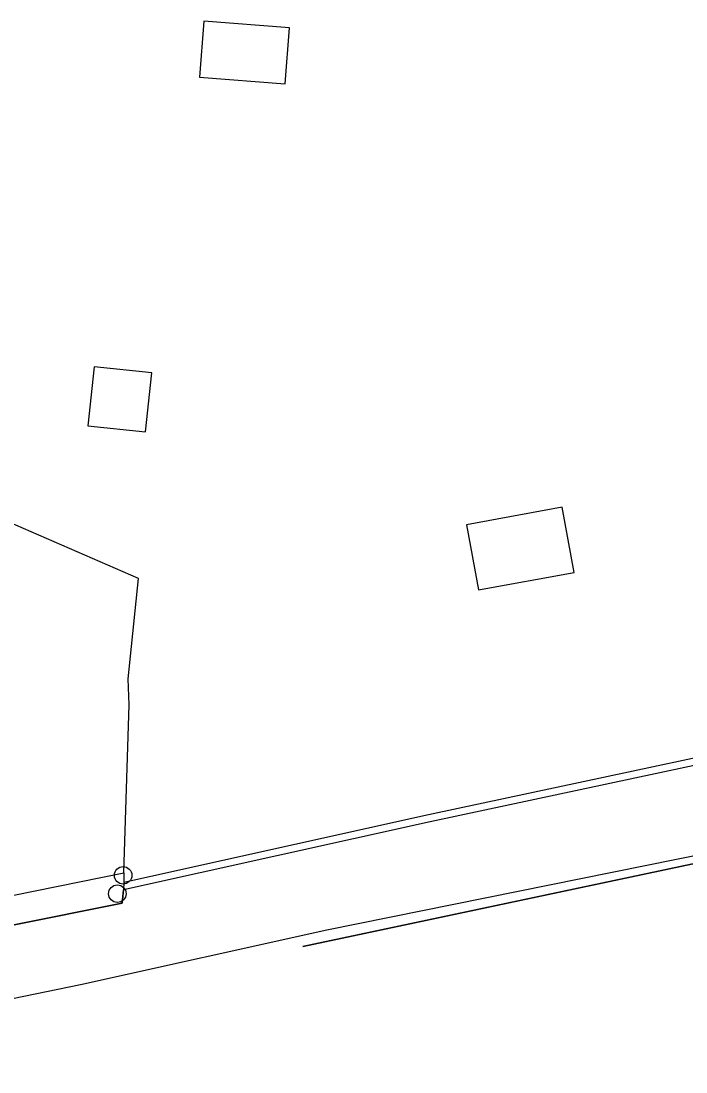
# Model space of a CAD drawing. Extents: x 162880 to 165536, y 384011 to 385179.
# Drawn here: x 164145.2 to 164182.4, y 384202.5 to 384261.3 of the extents above; entities that cross this region are included whole.
import ezdxf

# ---------------------------------------------------------------- set-up
doc = ezdxf.new("R2010")
doc.units = 0
for name, color, linetype in [('IMGEO_Boom', 7, 'Continuous'), ('IMGEO_Geluidsscherm', 7, 'Continuous'), ('IMGEO_Groenvoorziening', 7, 'Continuous'), ('IMGEO_Haag', 7, 'Continuous'), ('IMGEO_Hek', 7, 'Continuous'), ('IMGEO_Pand', 7, 'Continuous'), ('IMGEO_Spoorbaan_halfverhard', 7, 'Continuous')]:
    doc.layers.add(name, color=color, linetype=linetype)

msp = doc.modelspace()

# ---------------------------------------------------------------- linework, layer by layer
at = {"layer": 'IMGEO_Boom'}
for centre in [(164150.92, 384213.53), (164150.6, 384212.5)]:
    msp.add_circle(centre, 0.489, dxfattribs=at)
at = {"layer": 'IMGEO_Geluidsscherm'}
msp.add_lwpolyline([(164249.574, 384228.544), (164187.192, 384215.485), (164162.302, 384210.469), (164148.545, 384207.416), (164111.054, 384199.697), (164098.433, 384197.191), (164085.381, 384194.319), (164046.457, 384186.201), (164032.718, 384183.532), (164006.753, 384177.923), (163992.535, 384174.933), (163980.798, 384172.554), (163968.077, 384170.103), (163956.144, 384167.447), (163943.692, 384164.81), (163915.585, 384159)], dxfattribs=at)
at = {"layer": 'IMGEO_Groenvoorziening'}
for points in [[(164150.97, 384213.664), (164151.264, 384223.068), (164151.207, 384224.522), (164151.782, 384230.115), (164144.063, 384233.478)], [(163991.655, 384179.863), (163992.185, 384181.427), (164150.97, 384213.664)], [(164150.97, 384213.664), (164150.953, 384213.129)], [(164150.94, 384212.716), (164150.871, 384211.974), (164045.253, 384190.792), (164000, 384181.465), (163991.655, 384179.863)]]:
    msp.add_lwpolyline(points, dxfattribs=at)
at = {"layer": 'IMGEO_Haag'}
for points in [[(164257.652, 384235.746), (164247.574, 384233.483), (164206.318, 384224.869), (164195.064, 384222.679), (164167.995, 384216.913), (164150.953, 384213.129)], [(164257.821, 384235.374), (164247.659, 384233.092), (164206.397, 384224.477), (164195.144, 384222.287), (164168.08, 384216.522), (164150.94, 384212.716)], [(164150.953, 384213.129), (164150.94, 384212.716)]]:
    msp.add_lwpolyline(points, dxfattribs=at)
at = {"layer": 'IMGEO_Hek'}
for points in [[(164257.439, 384229.994), (164160.968, 384209.559)], [(164000, 384181.465), (164045.253, 384190.792), (164150.871, 384211.974), (164150.94, 384212.716)]]:
    msp.add_lwpolyline(points, dxfattribs=at)
at = {"layer": 'IMGEO_Pand'}
for points in [[(164160.219, 384260.914), (164155.426, 384261.286), (164155.182, 384258.147), (164159.975, 384257.775), (164160.219, 384260.914)], [(164148.948, 384238.658), (164152.173, 384238.313), (164152.527, 384241.614), (164149.302, 384241.96), (164148.948, 384238.658)], [(164170.775, 384229.484), (164176.125, 384230.457), (164175.462, 384234.101), (164170.112, 384233.128), (164170.775, 384229.484)]]:
    msp.add_lwpolyline(points, dxfattribs=at)
at = {"layer": 'IMGEO_Spoorbaan_halfverhard'}
msp.add_lwpolyline([(164160.958, 384209.557), (164249.738, 384228.363), (164257.439, 384229.994)], dxfattribs=at)

doc.saveas('drawing.dxf')
